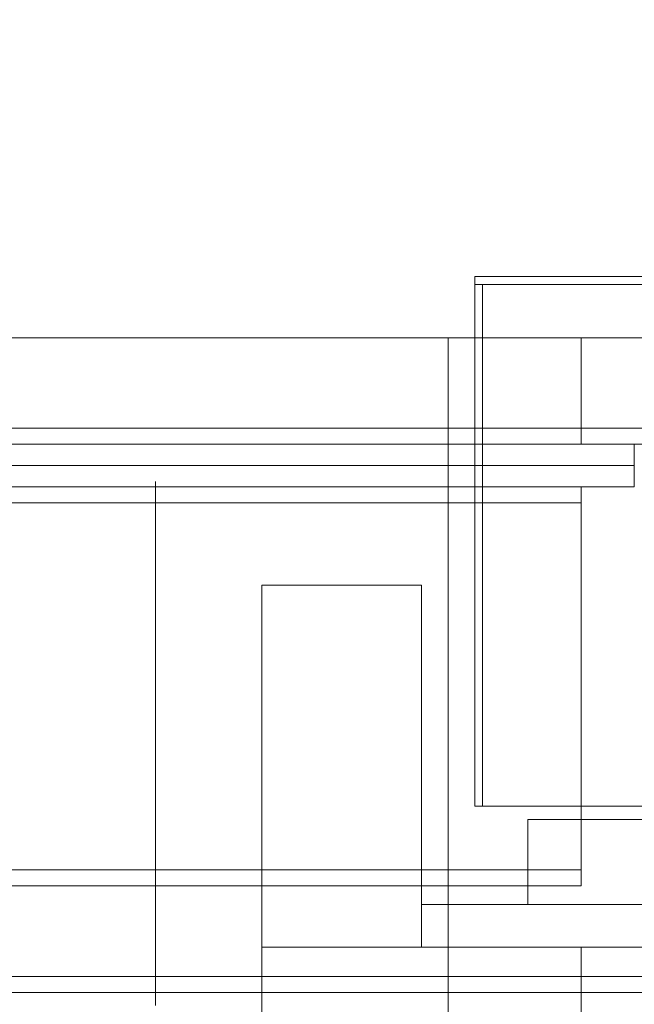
# Model space of a CAD drawing. Header units: millimetres. Extents: x -4738 to 65662, y -68080 to 6847.
# Tile 944 of 1056: x 26585 to 26700, y 1186 to 1371. Entities that reach past the tile are written whole.
import ezdxf

# ---------------------------------------------------------------- set-up
doc = ezdxf.new("R2010")
doc.units = ezdxf.units.MM
doc.layers.add('COTAS_P', color=1, linetype='Continuous', lineweight=0)
doc.layers.add('lateral_C05', color=7, linetype='Continuous', lineweight=0)
doc.dimstyles.new('R19_100', dxfattribs={"dimtxt": 250, "dimasz": 150, "dimexe": 150, "dimexo": 80, "dimgap": 100, "dimtad": 1, "dimtih": 1, "dimtoh": 1, "dimdsep": 46, "dimcen": 0.09, "dimadec": 0, "dimazin": 0, "dimtfac": 1, "dimtdec": 4, "dimtofl": 0, "dimtmove": 0, "dimatfit": 3, "dimfxl": 1, "dimtolj": 1, "dimtzin": 0, "dimarcsym": 0})

# ---------------------------------------------------------------- blocks, each defined once
blk = doc.blocks.new('DIM_R30_7')
at = {"layer": 'COTAS_P'}
for p, q in [((24250.07, 2141), (24400.07, 2186)), ((26750.07, 2141), (26600.07, 2186)), ((24250.07, 1241), (24250.07, 2141)), ((24250.07, 2141), (26750.07, 2141)), ((24250.07, 2141), (24400.07, 2096)), ((26750.07, 2141), (26600.07, 2096)), ((26750.07, 1241), (26750.07, 2141))]:
    blk.add_line(p, q, dxfattribs=at)
blk.add_text('2500 P', height=250, dxfattribs=at).set_placement((25500.07, 2241))

msp = doc.modelspace()

# ---------------------------------------------------------------- linework, layer by layer
at = {"layer": 'lateral_C05'}
for p, q in [((26670.067, 1321), (26670.067, 1322.5)), ((26670.067, 1322.5), (26830.067, 1322.5)), ((26670.067, 1321), (26830.067, 1321)), ((26670.067, 1223), (26670.067, 1321)), ((26670.067, 1321), (26671.567, 1321)), ((26671.567, 1223), (26671.567, 1321)), ((24310.067, 1311), (26690.067, 1311)), ((26665.067, 1151), (26665.067, 1311)), ((26665.067, 1311), (26835.067, 1311)), ((26690.067, 1294), (26690.067, 1311)), ((24250.067, 1294), (26750.067, 1294)), ((24310.067, 1294), (26690.067, 1294)), ((26667.321, 1294), (26667.331, 1294)), ((26667.331, 1294), (26667.348, 1294)), ((26667.348, 1294), (26667.372, 1294)), ((26667.372, 1294), (26667.403, 1294)), ((26667.403, 1294), (26667.44, 1294)), ((26667.44, 1294), (26667.483, 1294)), ((26667.483, 1294), (26667.533, 1294)), ((26667.533, 1294), (26667.59, 1294)), ((26667.59, 1294), (26667.652, 1294)), ((26667.652, 1294), (26667.721, 1294)), ((26667.721, 1294), (26667.795, 1294)), ((26667.795, 1294), (26667.875, 1294)), ((26667.875, 1294), (26667.961, 1294)), ((26667.961, 1294), (26668.052, 1294)), ((26668.052, 1294), (26668.147, 1294)), ((26668.147, 1294), (26668.248, 1294)), ((26668.248, 1294), (26668.353, 1294)), ((26668.353, 1294), (26668.462, 1294)), ((26668.462, 1294), (26668.575, 1294)), ((26668.575, 1294), (26668.692, 1294)), ((26668.692, 1294), (26668.813, 1294)), ((26668.813, 1294), (26668.936, 1294)), ((26668.936, 1294), (26669.063, 1294)), ((26669.063, 1294), (26669.192, 1294)), ((26669.192, 1294), (26669.323, 1294)), ((26669.323, 1294), (26669.456, 1294)), ((26669.456, 1294), (26669.59, 1294)), ((26669.59, 1294), (26669.726, 1294)), ((26669.726, 1294), (26669.862, 1294)), ((26669.862, 1294), (26669.999, 1294)), ((26669.999, 1294), (26670.136, 1294)), ((26670.136, 1294), (26670.273, 1294)), ((26670.273, 1294), (26670.409, 1294)), ((26670.409, 1294), (26670.545, 1294)), ((26670.545, 1294), (26670.679, 1294)), ((26670.679, 1294), (26670.812, 1294)), ((26670.812, 1294), (26670.943, 1294)), ((26670.943, 1294), (26671.072, 1294)), ((26671.072, 1294), (26671.199, 1294)), ((26671.199, 1294), (26671.322, 1294)), ((26671.322, 1294), (26671.442, 1294)), ((26671.442, 1294), (26671.559, 1294)), ((26671.559, 1294), (26671.673, 1294)), ((26671.673, 1294), (26671.782, 1294)), ((26671.782, 1294), (26671.887, 1294)), ((26671.887, 1294), (26671.988, 1294)), ((26671.988, 1294), (26672.083, 1294)), ((26672.083, 1294), (26672.174, 1294)), ((26672.174, 1294), (26672.26, 1294)), ((26672.26, 1294), (26672.34, 1294)), ((26672.34, 1294), (26672.414, 1294)), ((26672.414, 1294), (26672.483, 1294)), ((26672.483, 1294), (26672.545, 1294)), ((26672.545, 1294), (26672.602, 1294)), ((26672.602, 1294), (26672.652, 1294)), ((26672.652, 1294), (26672.695, 1294)), ((26672.695, 1294), (26672.732, 1294)), ((26672.732, 1294), (26672.763, 1294)), ((26672.763, 1294), (26672.787, 1294)), ((26672.787, 1294), (26672.804, 1294)), ((26672.804, 1294), (26672.814, 1294)), ((26690.067, 1291), (26690.067, 1294)), ((24250.067, 1291), (26750.067, 1291)), ((24310.067, 1291), (26690.067, 1291)), ((26100.817, 1291), (26700.067, 1291)), ((26663.076, 1291), (26663.091, 1291)), ((26663.091, 1291), (26663.113, 1291)), ((26663.113, 1291), (26663.143, 1291)), ((26663.143, 1291), (26663.18, 1291)), ((26663.18, 1291), (26663.224, 1291)), ((26663.224, 1291), (26663.275, 1291)), ((26663.275, 1291), (26663.333, 1291)), ((26663.333, 1291), (26663.398, 1291)), ((26663.398, 1291), (26663.469, 1291)), ((26663.469, 1291), (26663.547, 1291)), ((26663.547, 1291), (26663.632, 1291)), ((26663.632, 1291), (26663.722, 1291)), ((26663.722, 1291), (26663.818, 1291)), ((26663.818, 1291), (26663.92, 1291)), ((26663.92, 1291), (26664.027, 1291)), ((26664.027, 1291), (26664.139, 1291)), ((26664.139, 1291), (26664.256, 1291)), ((26664.256, 1291), (26664.378, 1291)), ((26664.378, 1291), (26664.503, 1291)), ((26664.503, 1291), (26664.633, 1291)), ((26664.633, 1291), (26664.766, 1291)), ((26664.766, 1291), (26664.902, 1291)), ((26664.902, 1291), (26665.041, 1291)), ((26664.948, 1291), (26664.961, 1291)), ((26664.971, 1291), (26664.954, 1291)), ((26664.961, 1291), (26664.981, 1291)), ((26664.995, 1291), (26664.971, 1291)), ((26664.981, 1291), (26665.009, 1291)), ((26665.027, 1291), (26664.995, 1291)), ((26665.009, 1291), (26665.044, 1291)), ((26665.066, 1291), (26665.027, 1291)), ((26665.041, 1291), (26665.183, 1291)), ((26665.044, 1291), (26665.086, 1291)), ((26665.112, 1291), (26665.066, 1291)), ((26665.086, 1291), (26665.135, 1291)), ((26665.165, 1291), (26665.112, 1291)), ((26665.135, 1291), (26665.192, 1291)), ((26665.225, 1291), (26665.165, 1291)), ((26665.183, 1291), (26665.327, 1291)), ((26665.192, 1291), (26665.255, 1291)), ((26665.292, 1291), (26665.225, 1291)), ((26665.255, 1291), (26665.325, 1291)), ((26665.365, 1291), (26665.292, 1291)), ((26665.401, 1291), (26665.325, 1291)), ((26665.327, 1291), (26665.473, 1291)), ((26665.445, 1291), (26665.365, 1291)), ((26669.651, 1291), (26665.401, 1291)), ((26665.53, 1291), (26665.445, 1291)), ((26665.473, 1291), (26665.62, 1291)), ((26665.622, 1291), (26665.53, 1291)), ((26665.62, 1291), (26665.769, 1291)), ((26665.72, 1291), (26665.622, 1291)), ((26665.823, 1291), (26665.72, 1291)), ((26665.769, 1291), (26665.918, 1291)), ((26665.932, 1291), (26665.823, 1291)), ((26666.067, 1291), (26665.918, 1291)), ((26666.045, 1291), (26665.932, 1291)), ((26666.163, 1291), (26666.045, 1291)), ((26674.067, 1291), (26666.067, 1291)), ((26666.286, 1291), (26666.163, 1291)), ((26666.413, 1291), (26666.286, 1291)), ((26666.543, 1291), (26666.413, 1291)), ((26666.677, 1291), (26666.543, 1291)), ((26666.814, 1291), (26666.677, 1291)), ((26666.954, 1291), (26666.814, 1291)), ((26667.097, 1291), (26666.954, 1291)), ((26667.241, 1291), (26667.097, 1291)), ((26667.388, 1291), (26667.241, 1291)), ((26667.321, 1291), (26667.331, 1291)), ((26667.331, 1291), (26667.348, 1291)), ((26667.348, 1291), (26667.372, 1291)), ((26667.372, 1291), (26667.403, 1291)), ((26667.535, 1291), (26667.388, 1291)), ((26667.403, 1291), (26667.44, 1291)), ((26667.44, 1291), (26667.483, 1291)), ((26667.483, 1291), (26667.533, 1291)), ((26667.533, 1291), (26667.59, 1291)), ((26667.684, 1291), (26667.535, 1291)), ((26667.59, 1291), (26667.652, 1291)), ((26667.652, 1291), (26667.721, 1291)), ((26667.833, 1291), (26667.684, 1291)), ((26667.721, 1291), (26667.795, 1291)), ((26667.795, 1291), (26667.875, 1291)), ((26667.983, 1291), (26667.833, 1291)), ((26667.875, 1291), (26667.961, 1291)), ((26667.961, 1291), (26668.052, 1291)), ((26668.132, 1291), (26667.983, 1291)), ((26668.052, 1291), (26668.147, 1291)), ((26668.281, 1291), (26668.132, 1291)), ((26668.147, 1291), (26668.248, 1291)), ((26668.248, 1291), (26668.353, 1291)), ((26668.429, 1291), (26668.281, 1291)), ((26668.353, 1291), (26668.462, 1291)), ((26668.576, 1291), (26668.429, 1291)), ((26668.462, 1291), (26668.575, 1291)), ((26668.575, 1291), (26668.692, 1291)), ((26668.722, 1291), (26668.576, 1291)), ((26668.692, 1291), (26668.813, 1291)), ((26668.865, 1291), (26668.722, 1291)), ((26668.813, 1291), (26668.936, 1291)), ((26669.006, 1291), (26668.865, 1291)), ((26668.936, 1291), (26669.063, 1291)), ((26669.145, 1291), (26669.006, 1291)), ((26669.063, 1291), (26669.192, 1291)), ((26669.28, 1291), (26669.145, 1291)), ((26669.192, 1291), (26669.323, 1291)), ((26669.412, 1291), (26669.28, 1291)), ((26669.323, 1291), (26669.456, 1291)), ((26669.541, 1291), (26669.412, 1291)), ((26669.456, 1291), (26669.59, 1291)), ((26669.666, 1291), (26669.541, 1291)), ((26669.59, 1291), (26669.726, 1291)), ((26669.651, 1291), (26669.733, 1291)), ((26669.786, 1291), (26669.666, 1291)), ((26669.726, 1291), (26669.862, 1291)), ((26669.733, 1291), (26669.821, 1291)), ((26669.902, 1291), (26669.786, 1291)), ((26669.821, 1291), (26669.915, 1291)), ((26669.862, 1291), (26669.999, 1291)), ((26670.012, 1291), (26669.902, 1291)), ((26669.915, 1291), (26670.015, 1291)), ((26669.999, 1291), (26670.136, 1291)), ((26670.118, 1291), (26670.012, 1291)), ((26670.015, 1291), (26670.12, 1291)), ((26670.218, 1291), (26670.118, 1291)), ((26670.12, 1291), (26670.23, 1291)), ((26670.136, 1291), (26670.273, 1291)), ((26670.313, 1291), (26670.218, 1291)), ((26670.23, 1291), (26670.345, 1291)), ((26670.273, 1291), (26670.409, 1291)), ((26670.402, 1291), (26670.313, 1291)), ((26670.345, 1291), (26670.465, 1291)), ((26670.484, 1291), (26670.402, 1291)), ((26670.409, 1291), (26670.545, 1291)), ((26670.465, 1291), (26670.589, 1291)), ((26670.484, 1291), (26674.734, 1291)), ((26670.545, 1291), (26670.679, 1291)), ((26670.589, 1291), (26670.717, 1291)), ((26670.679, 1291), (26670.812, 1291)), ((26670.717, 1291), (26670.848, 1291)), ((26670.812, 1291), (26670.943, 1291)), ((26670.848, 1291), (26670.983, 1291)), ((26670.943, 1291), (26671.072, 1291)), ((26670.983, 1291), (26671.121, 1291)), ((26671.072, 1291), (26671.199, 1291)), ((26671.121, 1291), (26671.261, 1291)), ((26671.199, 1291), (26671.322, 1291)), ((26671.261, 1291), (26671.404, 1291)), ((26671.322, 1291), (26671.442, 1291)), ((26671.404, 1291), (26671.548, 1291)), ((26671.442, 1291), (26671.559, 1291)), ((26671.548, 1291), (26671.694, 1291)), ((26671.559, 1291), (26671.673, 1291)), ((26671.673, 1291), (26671.782, 1291)), ((26671.694, 1291), (26671.842, 1291)), ((26671.782, 1291), (26671.887, 1291)), ((26671.842, 1291), (26671.99, 1291)), ((26671.887, 1291), (26671.988, 1291)), ((26671.988, 1291), (26672.083, 1291)), ((26671.99, 1291), (26672.139, 1291)), ((26672.083, 1291), (26672.174, 1291)), ((26672.139, 1291), (26672.288, 1291)), ((26672.174, 1291), (26672.26, 1291)), ((26672.26, 1291), (26672.34, 1291)), ((26672.288, 1291), (26672.437, 1291)), ((26672.34, 1291), (26672.414, 1291)), ((26672.414, 1291), (26672.483, 1291)), ((26672.437, 1291), (26672.585, 1291)), ((26672.483, 1291), (26672.545, 1291)), ((26672.545, 1291), (26672.602, 1291)), ((26672.585, 1291), (26672.732, 1291)), ((26672.602, 1291), (26672.652, 1291)), ((26672.652, 1291), (26672.695, 1291)), ((26672.695, 1291), (26672.732, 1291)), ((26672.732, 1291), (26672.878, 1291)), ((26672.732, 1291), (26672.763, 1291)), ((26672.763, 1291), (26672.787, 1291)), ((26672.787, 1291), (26672.804, 1291)), ((26672.804, 1291), (26672.814, 1291)), ((26672.878, 1291), (26673.022, 1291)), ((26673.022, 1291), (26673.164, 1291)), ((26673.164, 1291), (26673.303, 1291)), ((26673.303, 1291), (26673.44, 1291)), ((26673.44, 1291), (26673.574, 1291)), ((26673.574, 1291), (26673.705, 1291)), ((26673.705, 1291), (26673.831, 1291)), ((26673.831, 1291), (26673.954, 1291)), ((26673.954, 1291), (26674.072, 1291)), ((26674.067, 1291), (26674.215, 1291)), ((26674.072, 1291), (26674.186, 1291)), ((26674.186, 1291), (26674.295, 1291)), ((26674.215, 1291), (26674.362, 1291)), ((26674.295, 1291), (26674.398, 1291)), ((26674.362, 1291), (26674.508, 1291)), ((26674.398, 1291), (26674.497, 1291)), ((26674.497, 1291), (26674.589, 1291)), ((26674.508, 1291), (26674.653, 1291)), ((26674.589, 1291), (26674.676, 1291)), ((26674.653, 1291), (26674.796, 1291)), ((26674.676, 1291), (26674.756, 1291)), ((26674.734, 1291), (26674.806, 1291)), ((26674.756, 1291), (26674.83, 1291)), ((26674.796, 1291), (26674.938, 1291)), ((26674.872, 1291), (26674.806, 1291)), ((26674.83, 1291), (26674.898, 1291)), ((26674.932, 1291), (26674.872, 1291)), ((26674.898, 1291), (26674.959, 1291)), ((26674.986, 1291), (26674.932, 1291)), ((26674.938, 1291), (26675.078, 1291)), ((26674.959, 1291), (26675.013, 1291)), ((26675.034, 1291), (26674.986, 1291)), ((26675.013, 1291), (26675.06, 1291)), ((26675.076, 1291), (26675.034, 1291)), ((26675.06, 1291), (26675.1, 1291)), ((26675.111, 1291), (26675.076, 1291)), ((26675.078, 1291), (26675.216, 1291)), ((26675.1, 1291), (26675.133, 1291)), ((26675.14, 1291), (26675.111, 1291)), ((26675.133, 1291), (26675.159, 1291)), ((26675.163, 1291), (26675.14, 1291)), ((26675.179, 1291), (26675.163, 1291)), ((26675.178, 1291), (26675.189, 1291)), ((26675.216, 1291), (26675.35, 1291)), ((26675.35, 1291), (26675.482, 1291)), ((26675.482, 1291), (26675.61, 1291)), ((26675.61, 1291), (26675.734, 1291)), ((26675.734, 1291), (26675.855, 1291)), ((26675.855, 1291), (26675.971, 1291)), ((26676.082, 1291), (26675.971, 1291)), ((26676.189, 1291), (26676.082, 1291)), ((26676.29, 1291), (26676.189, 1291)), ((26676.387, 1291), (26676.29, 1291)), ((26676.477, 1291), (26676.387, 1291)), ((26676.562, 1291), (26676.477, 1291)), ((26676.641, 1291), (26676.562, 1291)), ((26676.713, 1291), (26676.641, 1291)), ((26676.779, 1291), (26676.713, 1291)), ((26676.839, 1291), (26676.779, 1291)), ((26676.892, 1291), (26676.839, 1291)), ((26676.938, 1291), (26676.892, 1291)), ((26676.978, 1291), (26676.938, 1291)), ((26677.01, 1291), (26676.978, 1291)), ((26677.035, 1291), (26677.01, 1291)), ((26677.053, 1291), (26677.035, 1291)), ((26677.064, 1291), (26677.053, 1291)), ((26700.067, 1287), (26700.067, 1291)), ((24300.067, 1287), (26700.067, 1287)), ((26100.817, 1287), (26700.067, 1287)), ((26663.076, 1287), (26663.091, 1287)), ((26663.091, 1287), (26663.113, 1287)), ((26663.113, 1287), (26663.143, 1287)), ((26663.143, 1287), (26663.18, 1287)), ((26663.18, 1287), (26663.224, 1287)), ((26663.224, 1287), (26663.275, 1287)), ((26663.275, 1287), (26663.333, 1287)), ((26663.333, 1287), (26663.398, 1287)), ((26663.398, 1287), (26663.469, 1287)), ((26663.469, 1287), (26663.547, 1287)), ((26663.547, 1287), (26663.632, 1287)), ((26663.632, 1287), (26663.722, 1287)), ((26663.722, 1287), (26663.818, 1287)), ((26663.818, 1287), (26663.92, 1287)), ((26663.92, 1287), (26664.027, 1287)), ((26664.027, 1287), (26664.139, 1287)), ((26664.139, 1287), (26664.256, 1287)), ((26664.256, 1287), (26664.378, 1287)), ((26664.378, 1287), (26664.503, 1287)), ((26664.503, 1287), (26664.633, 1287)), ((26664.633, 1287), (26664.766, 1287)), ((26664.766, 1287), (26664.902, 1287)), ((26664.902, 1287), (26665.041, 1287)), ((26664.948, 1287), (26664.961, 1287)), ((26664.971, 1287), (26664.954, 1287)), ((26664.961, 1287), (26664.981, 1287)), ((26664.995, 1287), (26664.971, 1287)), ((26664.981, 1287), (26665.009, 1287)), ((26665.027, 1287), (26664.995, 1287)), ((26665.009, 1287), (26665.044, 1287)), ((26665.066, 1287), (26665.027, 1287)), ((26665.041, 1287), (26665.183, 1287)), ((26665.044, 1287), (26665.086, 1287)), ((26665.112, 1287), (26665.066, 1287)), ((26665.086, 1287), (26665.135, 1287)), ((26665.165, 1287), (26665.112, 1287)), ((26665.135, 1287), (26665.192, 1287)), ((26665.225, 1287), (26665.165, 1287)), ((26665.183, 1287), (26665.327, 1287)), ((26665.192, 1287), (26665.255, 1287)), ((26665.292, 1287), (26665.225, 1287)), ((26665.255, 1287), (26665.325, 1287)), ((26665.365, 1287), (26665.292, 1287)), ((26665.401, 1287), (26665.325, 1287)), ((26665.327, 1287), (26665.473, 1287)), ((26665.445, 1287), (26665.365, 1287)), ((26669.651, 1287), (26665.401, 1287)), ((26665.53, 1287), (26665.445, 1287)), ((26665.473, 1287), (26665.62, 1287)), ((26665.622, 1287), (26665.53, 1287)), ((26665.62, 1287), (26665.769, 1287)), ((26665.72, 1287), (26665.622, 1287)), ((26665.823, 1287), (26665.72, 1287)), ((26665.769, 1287), (26665.918, 1287)), ((26665.932, 1287), (26665.823, 1287)), ((26666.067, 1287), (26665.918, 1287)), ((26666.045, 1287), (26665.932, 1287)), ((26666.163, 1287), (26666.045, 1287)), ((26674.067, 1287), (26666.067, 1287)), ((26666.286, 1287), (26666.163, 1287)), ((26666.413, 1287), (26666.286, 1287)), ((26666.543, 1287), (26666.413, 1287)), ((26666.677, 1287), (26666.543, 1287)), ((26666.814, 1287), (26666.677, 1287)), ((26666.954, 1287), (26666.814, 1287)), ((26667.097, 1287), (26666.954, 1287)), ((26667.241, 1287), (26667.097, 1287)), ((26667.388, 1287), (26667.241, 1287)), ((26667.321, 1287), (26667.331, 1287)), ((26667.331, 1287), (26667.348, 1287)), ((26667.348, 1287), (26667.372, 1287)), ((26667.372, 1287), (26667.403, 1287)), ((26667.535, 1287), (26667.388, 1287)), ((26667.403, 1287), (26667.44, 1287)), ((26667.44, 1287), (26667.483, 1287)), ((26667.483, 1287), (26667.533, 1287)), ((26667.533, 1287), (26667.59, 1287)), ((26667.684, 1287), (26667.535, 1287)), ((26667.59, 1287), (26667.652, 1287)), ((26667.652, 1287), (26667.721, 1287)), ((26667.833, 1287), (26667.684, 1287)), ((26667.721, 1287), (26667.795, 1287)), ((26667.795, 1287), (26667.875, 1287)), ((26667.983, 1287), (26667.833, 1287)), ((26667.875, 1287), (26667.961, 1287)), ((26667.961, 1287), (26668.052, 1287)), ((26668.132, 1287), (26667.983, 1287)), ((26668.052, 1287), (26668.147, 1287)), ((26668.281, 1287), (26668.132, 1287)), ((26668.147, 1287), (26668.248, 1287)), ((26668.248, 1287), (26668.353, 1287)), ((26668.429, 1287), (26668.281, 1287)), ((26668.353, 1287), (26668.462, 1287)), ((26668.576, 1287), (26668.429, 1287)), ((26668.462, 1287), (26668.575, 1287)), ((26668.575, 1287), (26668.692, 1287)), ((26668.722, 1287), (26668.576, 1287)), ((26668.692, 1287), (26668.813, 1287)), ((26668.865, 1287), (26668.722, 1287)), ((26668.813, 1287), (26668.936, 1287)), ((26669.006, 1287), (26668.865, 1287)), ((26668.936, 1287), (26669.063, 1287)), ((26669.145, 1287), (26669.006, 1287)), ((26669.063, 1287), (26669.192, 1287)), ((26669.28, 1287), (26669.145, 1287)), ((26669.192, 1287), (26669.323, 1287)), ((26669.412, 1287), (26669.28, 1287)), ((26669.323, 1287), (26669.456, 1287)), ((26669.541, 1287), (26669.412, 1287)), ((26669.456, 1287), (26669.59, 1287)), ((26669.666, 1287), (26669.541, 1287)), ((26669.59, 1287), (26669.726, 1287)), ((26669.651, 1287), (26669.733, 1287)), ((26669.786, 1287), (26669.666, 1287)), ((26669.726, 1287), (26669.862, 1287)), ((26669.733, 1287), (26669.821, 1287)), ((26669.902, 1287), (26669.786, 1287)), ((26669.821, 1287), (26669.915, 1287)), ((26669.862, 1287), (26669.999, 1287)), ((26670.012, 1287), (26669.902, 1287)), ((26669.915, 1287), (26670.015, 1287)), ((26669.999, 1287), (26670.136, 1287)), ((26670.118, 1287), (26670.012, 1287)), ((26670.015, 1287), (26670.12, 1287)), ((26670.218, 1287), (26670.118, 1287)), ((26670.12, 1287), (26670.23, 1287)), ((26670.136, 1287), (26670.273, 1287)), ((26670.313, 1287), (26670.218, 1287)), ((26670.23, 1287), (26670.345, 1287)), ((26670.273, 1287), (26670.409, 1287)), ((26670.402, 1287), (26670.313, 1287)), ((26670.345, 1287), (26670.465, 1287)), ((26670.484, 1287), (26670.402, 1287)), ((26670.409, 1287), (26670.545, 1287)), ((26670.465, 1287), (26670.589, 1287)), ((26670.484, 1287), (26674.734, 1287)), ((26670.545, 1287), (26670.679, 1287)), ((26670.589, 1287), (26670.717, 1287)), ((26670.679, 1287), (26670.812, 1287)), ((26670.717, 1287), (26670.848, 1287)), ((26670.812, 1287), (26670.943, 1287)), ((26670.848, 1287), (26670.983, 1287)), ((26670.943, 1287), (26671.072, 1287)), ((26670.983, 1287), (26671.121, 1287)), ((26671.072, 1287), (26671.199, 1287)), ((26671.121, 1287), (26671.261, 1287)), ((26671.199, 1287), (26671.322, 1287)), ((26671.261, 1287), (26671.404, 1287)), ((26671.322, 1287), (26671.442, 1287)), ((26671.404, 1287), (26671.548, 1287)), ((26671.442, 1287), (26671.559, 1287)), ((26671.548, 1287), (26671.694, 1287)), ((26671.559, 1287), (26671.673, 1287)), ((26671.673, 1287), (26671.782, 1287)), ((26671.694, 1287), (26671.842, 1287)), ((26671.782, 1287), (26671.887, 1287)), ((26671.842, 1287), (26671.99, 1287)), ((26671.887, 1287), (26671.988, 1287)), ((26671.988, 1287), (26672.083, 1287)), ((26671.99, 1287), (26672.139, 1287)), ((26672.083, 1287), (26672.174, 1287)), ((26672.139, 1287), (26672.288, 1287)), ((26672.174, 1287), (26672.26, 1287)), ((26672.34, 1287), (26672.26, 1287)), ((26672.288, 1287), (26672.437, 1287)), ((26672.414, 1287), (26672.34, 1287)), ((26672.483, 1287), (26672.414, 1287)), ((26672.437, 1287), (26672.585, 1287)), ((26672.545, 1287), (26672.483, 1287)), ((26672.602, 1287), (26672.545, 1287)), ((26672.585, 1287), (26672.732, 1287)), ((26672.652, 1287), (26672.602, 1287)), ((26672.695, 1287), (26672.652, 1287)), ((26672.732, 1287), (26672.695, 1287)), ((26672.763, 1287), (26672.732, 1287)), ((26672.732, 1287), (26672.878, 1287)), ((26672.787, 1287), (26672.763, 1287)), ((26672.787, 1287), (26672.804, 1287)), ((26672.804, 1287), (26672.814, 1287)), ((26672.878, 1287), (26673.022, 1287)), ((26673.022, 1287), (26673.164, 1287)), ((26673.164, 1287), (26673.303, 1287)), ((26673.303, 1287), (26673.44, 1287)), ((26673.44, 1287), (26673.574, 1287)), ((26673.574, 1287), (26673.705, 1287)), ((26673.705, 1287), (26673.831, 1287)), ((26673.831, 1287), (26673.954, 1287)), ((26673.954, 1287), (26674.072, 1287)), ((26674.067, 1287), (26674.215, 1287)), ((26674.072, 1287), (26674.186, 1287)), ((26674.186, 1287), (26674.295, 1287)), ((26674.215, 1287), (26674.362, 1287)), ((26674.295, 1287), (26674.398, 1287)), ((26674.362, 1287), (26674.508, 1287)), ((26674.398, 1287), (26674.497, 1287)), ((26674.497, 1287), (26674.589, 1287)), ((26674.508, 1287), (26674.653, 1287)), ((26674.589, 1287), (26674.676, 1287)), ((26674.653, 1287), (26674.796, 1287)), ((26674.676, 1287), (26674.756, 1287)), ((26674.734, 1287), (26674.806, 1287)), ((26674.756, 1287), (26674.83, 1287)), ((26674.796, 1287), (26674.938, 1287)), ((26674.872, 1287), (26674.806, 1287)), ((26674.83, 1287), (26674.898, 1287)), ((26674.932, 1287), (26674.872, 1287)), ((26674.898, 1287), (26674.959, 1287)), ((26674.986, 1287), (26674.932, 1287)), ((26674.938, 1287), (26675.078, 1287)), ((26674.959, 1287), (26675.013, 1287)), ((26675.034, 1287), (26674.986, 1287)), ((26675.013, 1287), (26675.06, 1287)), ((26675.076, 1287), (26675.034, 1287)), ((26675.06, 1287), (26675.1, 1287)), ((26675.111, 1287), (26675.076, 1287)), ((26675.078, 1287), (26675.216, 1287)), ((26675.1, 1287), (26675.133, 1287)), ((26675.14, 1287), (26675.111, 1287)), ((26675.133, 1287), (26675.159, 1287)), ((26675.163, 1287), (26675.14, 1287)), ((26675.179, 1287), (26675.163, 1287)), ((26675.178, 1287), (26675.189, 1287)), ((26675.216, 1287), (26675.35, 1287)), ((26675.35, 1287), (26675.482, 1287)), ((26675.482, 1287), (26675.61, 1287)), ((26675.61, 1287), (26675.734, 1287)), ((26675.734, 1287), (26675.855, 1287)), ((26675.855, 1287), (26675.971, 1287)), ((26676.082, 1287), (26675.971, 1287)), ((26676.189, 1287), (26676.082, 1287)), ((26676.29, 1287), (26676.189, 1287)), ((26676.387, 1287), (26676.29, 1287)), ((26676.477, 1287), (26676.387, 1287)), ((26676.562, 1287), (26676.477, 1287)), ((26676.641, 1287), (26676.562, 1287)), ((26676.713, 1287), (26676.641, 1287)), ((26676.779, 1287), (26676.713, 1287)), ((26676.839, 1287), (26676.779, 1287)), ((26676.892, 1287), (26676.839, 1287)), ((26676.938, 1287), (26676.892, 1287)), ((26676.978, 1287), (26676.938, 1287)), ((26677.01, 1287), (26676.978, 1287)), ((26677.035, 1287), (26677.01, 1287)), ((26677.053, 1287), (26677.035, 1287)), ((26677.064, 1287), (26677.053, 1287)), ((26700.067, 1283), (26700.067, 1287)), ((24300.067, 1283), (26700.067, 1283)), ((24310.067, 1283), (26690.067, 1283)), ((26610.067, 1283.928), (26610.067, 1284)), ((26610.067, 1283.712), (26610.067, 1283.928)), ((26610.067, 1283.352), (26610.067, 1283.712)), ((26610.067, 1282.85), (26610.067, 1283.352)), ((26610.067, 1282.206), (26610.067, 1282.85)), ((26667.321, 1283), (26667.331, 1283)), ((26667.331, 1283), (26667.348, 1283)), ((26667.348, 1283), (26667.372, 1283)), ((26667.372, 1283), (26667.403, 1283)), ((26667.403, 1283), (26667.44, 1283)), ((26667.44, 1283), (26667.483, 1283)), ((26667.483, 1283), (26667.533, 1283)), ((26667.533, 1283), (26667.59, 1283)), ((26667.59, 1283), (26667.652, 1283)), ((26667.652, 1283), (26667.721, 1283)), ((26667.721, 1283), (26667.795, 1283)), ((26667.795, 1283), (26667.875, 1283)), ((26667.875, 1283), (26667.961, 1283)), ((26667.961, 1283), (26668.052, 1283)), ((26668.052, 1283), (26668.147, 1283)), ((26668.147, 1283), (26668.248, 1283)), ((26668.248, 1283), (26668.353, 1283)), ((26668.353, 1283), (26668.462, 1283)), ((26668.462, 1283), (26668.575, 1283)), ((26668.575, 1283), (26668.692, 1283)), ((26668.692, 1283), (26668.813, 1283)), ((26668.813, 1283), (26668.936, 1283)), ((26668.936, 1283), (26669.063, 1283)), ((26669.063, 1283), (26669.192, 1283)), ((26669.192, 1283), (26669.323, 1283)), ((26669.323, 1283), (26669.456, 1283)), ((26669.456, 1283), (26669.59, 1283)), ((26669.59, 1283), (26669.726, 1283)), ((26669.726, 1283), (26669.862, 1283)), ((26669.862, 1283), (26669.999, 1283)), ((26669.999, 1283), (26670.136, 1283)), ((26670.136, 1283), (26670.273, 1283)), ((26670.273, 1283), (26670.409, 1283)), ((26670.409, 1283), (26670.545, 1283)), ((26670.545, 1283), (26670.679, 1283)), ((26670.679, 1283), (26670.812, 1283)), ((26670.812, 1283), (26670.943, 1283)), ((26670.943, 1283), (26671.072, 1283)), ((26671.072, 1283), (26671.199, 1283)), ((26671.199, 1283), (26671.322, 1283)), ((26671.322, 1283), (26671.442, 1283)), ((26671.442, 1283), (26671.559, 1283)), ((26671.559, 1283), (26671.673, 1283)), ((26671.673, 1283), (26671.782, 1283)), ((26671.782, 1283), (26671.887, 1283)), ((26671.887, 1283), (26671.988, 1283)), ((26671.988, 1283), (26672.083, 1283)), ((26672.083, 1283), (26672.174, 1283)), ((26672.174, 1283), (26672.26, 1283)), ((26672.34, 1283), (26672.26, 1283)), ((26672.414, 1283), (26672.34, 1283)), ((26672.483, 1283), (26672.414, 1283)), ((26672.545, 1283), (26672.483, 1283)), ((26672.602, 1283), (26672.545, 1283)), ((26672.652, 1283), (26672.602, 1283)), ((26672.695, 1283), (26672.652, 1283)), ((26672.732, 1283), (26672.695, 1283)), ((26672.763, 1283), (26672.732, 1283)), ((26672.787, 1283), (26672.763, 1283)), ((26672.787, 1283), (26672.804, 1283)), ((26672.804, 1283), (26672.814, 1283)), ((26690.067, 1208), (26690.067, 1283)), ((26610.067, 1281.423), (26610.067, 1282.206)), ((26610.067, 1280.502), (26610.067, 1281.423)), ((26610.067, 1279.446), (26610.067, 1280.502)), ((24310.067, 1280), (26690.067, 1280)), ((26610.067, 1278.256), (26610.067, 1279.446)), ((26690.067, 1211), (26690.067, 1280)), ((26610.067, 1276.937), (26610.067, 1278.256)), ((26610.067, 1275.491), (26610.067, 1276.937)), ((26610.067, 1273.922), (26610.067, 1275.491)), ((26610.067, 1272.234), (26610.067, 1273.922)), ((26610.067, 1270.431), (26610.067, 1272.234)), ((26610.067, 1268.517), (26610.067, 1270.431)), ((26610.067, 1266.498), (26610.067, 1268.517)), ((26610.067, 1264.378), (26610.067, 1266.498)), ((26610.067, 1266), (26610.067, 1265.95)), ((26610.067, 1265.95), (26610.067, 1265.801)), ((26610.067, 1265.801), (26610.067, 1265.553)), ((26665.067, 1266), (26665.067, 1265.95)), ((26665.067, 1265.95), (26665.067, 1265.801)), ((26665.067, 1265.801), (26665.067, 1265.553)), ((26610.067, 1265.553), (26610.067, 1265.207)), ((26610.067, 1265.207), (26610.067, 1264.763)), ((26610.067, 1264.763), (26610.067, 1264.223)), ((26610.067, 1262.162), (26610.067, 1264.378)), ((26610.067, 1264.223), (26610.067, 1263.588)), ((26630.067, 1196.5), (26630.067, 1264.5)), ((26630.067, 1264.5), (26660.067, 1264.5)), ((26660.067, 1196.5), (26660.067, 1264.5)), ((26665.067, 1265.553), (26665.067, 1265.207)), ((26665.067, 1265.207), (26665.067, 1264.763)), ((26665.067, 1264.763), (26665.067, 1264.223)), ((26665.067, 1264.223), (26665.067, 1263.588)), ((26610.067, 1263.588), (26610.067, 1262.859)), ((26610.067, 1262.859), (26610.067, 1262.039)), ((26610.067, 1259.857), (26610.067, 1262.162)), ((26610.067, 1262.039), (26610.067, 1261.129)), ((26665.067, 1263.588), (26665.067, 1262.859)), ((26665.067, 1262.859), (26665.067, 1262.039)), ((26665.067, 1262.039), (26665.067, 1261.129)), ((26610.067, 1261.129), (26610.067, 1260.132)), ((26610.067, 1260.132), (26610.067, 1259.05)), ((26665.067, 1261.129), (26665.067, 1260.132)), ((26665.067, 1260.132), (26665.067, 1259.05)), ((26610.067, 1257.468), (26610.067, 1259.857)), ((26610.067, 1259.05), (26610.067, 1257.885)), ((26665.067, 1259.05), (26665.067, 1257.885)), ((26610.067, 1257.885), (26610.067, 1256.642)), ((26610.067, 1255), (26610.067, 1257.468)), ((26610.067, 1256.642), (26610.067, 1255.322)), ((26665.067, 1257.885), (26665.067, 1256.642)), ((26665.067, 1256.642), (26665.067, 1255.322)), ((26610.067, 1255.322), (26610.067, 1253.929)), ((26610.067, 1252.46), (26610.067, 1255)), ((26665.067, 1255.322), (26665.067, 1253.929)), ((26610.067, 1253.929), (26610.067, 1252.467)), ((26665.067, 1253.929), (26665.067, 1252.467)), ((26610.067, 1252.467), (26610.067, 1250.94)), ((26610.067, 1249.855), (26610.067, 1252.46)), ((26610.067, 1250.94), (26610.067, 1249.35)), ((26665.067, 1252.467), (26665.067, 1250.94)), ((26665.067, 1250.94), (26665.067, 1249.35)), ((26610.067, 1247.19), (26610.067, 1249.855)), ((26610.067, 1249.35), (26610.067, 1247.702)), ((26665.067, 1249.35), (26665.067, 1247.702)), ((26610.067, 1247.702), (26610.067, 1246)), ((26610.067, 1244.472), (26610.067, 1247.19)), ((26665.067, 1247.702), (26665.067, 1246)), ((26610.067, 1246), (26610.067, 1244.248)), ((26665.067, 1246), (26665.067, 1244.248)), ((26610.067, 1241.709), (26610.067, 1244.472)), ((26610.067, 1244.248), (26610.067, 1242.451)), ((26665.067, 1244.248), (26665.067, 1242.451)), ((26610.067, 1242.451), (26610.067, 1240.614)), ((26610.067, 1238.906), (26610.067, 1241.709)), ((26665.067, 1242.451), (26665.067, 1240.614)), ((26610.067, 1240.614), (26610.067, 1238.739)), ((26665.067, 1240.614), (26665.067, 1238.739)), ((26610.067, 1236.072), (26610.067, 1238.906)), ((26610.067, 1238.739), (26610.067, 1236.834)), ((26665.067, 1238.739), (26665.067, 1236.834)), ((26610.067, 1236.834), (26610.067, 1234.901)), ((26610.067, 1233.212), (26610.067, 1236.072)), ((26665.067, 1236.834), (26665.067, 1234.901)), ((26610.067, 1234.901), (26610.067, 1232.946)), ((26665.067, 1234.901), (26665.067, 1232.946)), ((26610.067, 1230.334), (26610.067, 1233.212)), ((26610.067, 1232.946), (26610.067, 1230.974)), ((26665.067, 1232.946), (26665.067, 1230.974)), ((26610.067, 1230.974), (26610.067, 1228.989)), ((26665.067, 1230.974), (26665.067, 1228.989)), ((26610.067, 1227.446), (26610.067, 1230.334)), ((26610.067, 1228.989), (26610.067, 1226.997)), ((26665.067, 1228.989), (26665.067, 1226.997)), ((26610.067, 1224.554), (26610.067, 1227.446)), ((26610.067, 1226.997), (26610.067, 1225.003)), ((26665.067, 1226.997), (26665.067, 1225.003)), ((26610.067, 1225.003), (26610.067, 1223.011)), ((26665.067, 1225.003), (26665.067, 1223.011)), ((26610.067, 1221.666), (26610.067, 1224.554)), ((26610.067, 1223.011), (26610.067, 1221.026)), ((26610.067, 1218.788), (26610.067, 1221.666)), ((26665.067, 1223.011), (26665.067, 1221.026)), ((26670.067, 1223), (26830.067, 1223)), ((26670.067, 1223), (26671.567, 1223)), ((26610.067, 1221.026), (26610.067, 1219.054)), ((26665.067, 1221.026), (26665.067, 1219.054)), ((26680.067, 1204.5), (26680.067, 1220.5)), ((26680.067, 1220.5), (26820.067, 1220.5)), ((26688.57, 1220.5), (26688.586, 1220.5)), ((26688.586, 1220.5), (26688.618, 1220.5)), ((26688.618, 1220.5), (26688.666, 1220.5)), ((26688.666, 1220.5), (26688.73, 1220.5)), ((26688.73, 1220.5), (26688.81, 1220.5)), ((26688.81, 1220.5), (26688.906, 1220.5)), ((26688.906, 1220.5), (26689.017, 1220.5)), ((26689.017, 1220.5), (26689.143, 1220.5)), ((26689.143, 1220.5), (26689.283, 1220.5)), ((26689.283, 1220.5), (26689.438, 1220.5)), ((26689.438, 1220.5), (26689.607, 1220.5)), ((26689.607, 1220.5), (26689.79, 1220.5)), ((26689.79, 1220.5), (26689.986, 1220.5)), ((26689.986, 1220.5), (26690.194, 1220.5)), ((26690.194, 1220.5), (26690.414, 1220.5)), ((26690.414, 1220.5), (26690.646, 1220.5)), ((26690.646, 1220.5), (26690.889, 1220.5)), ((26690.889, 1220.5), (26691.143, 1220.5)), ((26691.143, 1220.5), (26691.406, 1220.5)), ((26691.406, 1220.5), (26691.678, 1220.5)), ((26691.678, 1220.5), (26691.959, 1220.5)), ((26691.959, 1220.5), (26692.247, 1220.5)), ((26692.247, 1220.5), (26692.543, 1220.5)), ((26692.543, 1220.5), (26692.844, 1220.5)), ((26692.844, 1220.5), (26693.152, 1220.5)), ((26693.152, 1220.5), (26693.464, 1220.5)), ((26693.464, 1220.5), (26693.78, 1220.5)), ((26693.78, 1220.5), (26694.099, 1220.5)), ((26694.099, 1220.5), (26694.42, 1220.5)), ((26694.42, 1220.5), (26694.743, 1220.5)), ((26695.067, 1220.5), (26694.743, 1220.5)), ((26700.067, 1220.5), (26695.067, 1220.5)), ((26700.067, 1220.5), (26700.386, 1220.5)), ((26610.067, 1219.054), (26610.067, 1217.099)), ((26610.067, 1215.928), (26610.067, 1218.788)), ((26665.067, 1219.054), (26665.067, 1217.099)), ((26610.067, 1217.099), (26610.067, 1215.166)), ((26610.067, 1213.094), (26610.067, 1215.928)), ((26665.067, 1217.099), (26665.067, 1215.166)), ((26610.067, 1215.166), (26610.067, 1213.261)), ((26665.067, 1215.166), (26665.067, 1213.261)), ((26610.067, 1213.261), (26610.067, 1211.386)), ((26610.067, 1210.291), (26610.067, 1213.094)), ((26665.067, 1213.261), (26665.067, 1211.386)), ((24310.067, 1211), (26690.067, 1211)), ((26610.067, 1211.386), (26610.067, 1209.549)), ((26610.067, 1207.528), (26610.067, 1210.291)), ((26665.067, 1211.386), (26665.067, 1209.549)), ((26610.067, 1209.549), (26610.067, 1207.752)), ((26665.067, 1209.549), (26665.067, 1207.752)), ((24310.067, 1208), (26690.067, 1208)), ((26610.067, 1207.752), (26610.067, 1206)), ((26610.067, 1204.81), (26610.067, 1207.528)), ((26665.067, 1207.752), (26665.067, 1206)), ((26610.067, 1206), (26610.067, 1204.298)), ((26610.067, 1202.145), (26610.067, 1204.81)), ((26665.067, 1206), (26665.067, 1204.298)), ((26610.067, 1204.298), (26610.067, 1202.65)), ((26660.067, 1196.5), (26660.067, 1204.5)), ((26660.067, 1204.5), (26840.067, 1204.5)), ((26665.067, 1204.298), (26665.067, 1202.65)), ((26680.067, 1204.5), (26820.067, 1204.5)), ((26688.57, 1204.5), (26688.586, 1204.5)), ((26688.586, 1204.5), (26688.618, 1204.5)), ((26688.618, 1204.5), (26688.666, 1204.5)), ((26688.666, 1204.5), (26688.73, 1204.5)), ((26688.73, 1204.5), (26688.81, 1204.5)), ((26688.81, 1204.5), (26688.906, 1204.5)), ((26688.906, 1204.5), (26689.017, 1204.5)), ((26689.017, 1204.5), (26689.143, 1204.5)), ((26689.143, 1204.5), (26689.283, 1204.5)), ((26689.283, 1204.5), (26689.438, 1204.5)), ((26689.438, 1204.5), (26689.607, 1204.5)), ((26689.607, 1204.5), (26689.79, 1204.5)), ((26689.79, 1204.5), (26689.986, 1204.5)), ((26689.986, 1204.5), (26690.194, 1204.5)), ((26690.194, 1204.5), (26690.414, 1204.5)), ((26690.414, 1204.5), (26690.646, 1204.5)), ((26690.646, 1204.5), (26690.889, 1204.5)), ((26690.889, 1204.5), (26691.143, 1204.5)), ((26691.143, 1204.5), (26691.406, 1204.5)), ((26691.406, 1204.5), (26691.678, 1204.5)), ((26691.678, 1204.5), (26691.959, 1204.5)), ((26691.959, 1204.5), (26692.247, 1204.5)), ((26692.074, 1204.5), (26692.095, 1204.5)), ((26692.095, 1204.5), (26692.129, 1204.5)), ((26692.129, 1204.5), (26692.177, 1204.5)), ((26692.177, 1204.5), (26692.238, 1204.5)), ((26692.238, 1204.5), (26692.312, 1204.5)), ((26692.247, 1204.5), (26692.543, 1204.5)), ((26692.312, 1204.5), (26692.399, 1204.5)), ((26692.399, 1204.5), (26692.499, 1204.5)), ((26692.499, 1204.5), (26692.612, 1204.5)), ((26692.543, 1204.5), (26692.844, 1204.5)), ((26692.612, 1204.5), (26692.737, 1204.5)), ((26692.737, 1204.5), (26692.874, 1204.5)), ((26692.844, 1204.5), (26693.152, 1204.5)), ((26692.874, 1204.5), (26693.023, 1204.5)), ((26693.023, 1204.5), (26693.183, 1204.5)), ((26693.152, 1204.5), (26693.464, 1204.5)), ((26693.183, 1204.5), (26693.354, 1204.5)), ((26693.354, 1204.5), (26693.536, 1204.5)), ((26693.464, 1204.5), (26693.78, 1204.5)), ((26693.536, 1204.5), (26693.727, 1204.5)), ((26693.727, 1204.5), (26693.928, 1204.5)), ((26693.78, 1204.5), (26694.099, 1204.5)), ((26693.928, 1204.5), (26694.138, 1204.5)), ((26694.099, 1204.5), (26694.42, 1204.5)), ((26694.138, 1204.5), (26694.357, 1204.5)), ((26694.357, 1204.5), (26694.583, 1204.5)), ((26694.42, 1204.5), (26694.743, 1204.5)), ((26694.583, 1204.5), (26694.817, 1204.5)), ((26695.067, 1204.5), (26694.743, 1204.5)), ((26694.817, 1204.5), (26695.058, 1204.5)), ((26695.058, 1204.5), (26695.305, 1204.5)), ((26700.067, 1204.5), (26695.067, 1204.5)), ((26695.305, 1204.5), (26695.558, 1204.5)), ((26695.558, 1204.5), (26695.816, 1204.5)), ((26695.816, 1204.5), (26696.078, 1204.5)), ((26696.078, 1204.5), (26696.344, 1204.5)), ((26696.344, 1204.5), (26696.612, 1204.5)), ((26696.612, 1204.5), (26696.884, 1204.5)), ((26696.884, 1204.5), (26697.156, 1204.5)), ((26697.156, 1204.5), (26697.43, 1204.5)), ((26697.43, 1204.5), (26697.705, 1204.5)), ((26697.705, 1204.5), (26697.979, 1204.5)), ((26697.979, 1204.5), (26698.251, 1204.5)), ((26698.251, 1204.5), (26698.523, 1204.5)), ((26698.523, 1204.5), (26698.791, 1204.5)), ((26698.791, 1204.5), (26699.057, 1204.5)), ((26699.057, 1204.5), (26699.319, 1204.5)), ((26699.319, 1204.5), (26699.577, 1204.5)), ((26699.577, 1204.5), (26699.83, 1204.5)), ((26699.83, 1204.5), (26700.077, 1204.5)), ((26700.067, 1204.5), (26700.386, 1204.5)), ((26610.067, 1202.65), (26610.067, 1201.06)), ((26610.067, 1199.54), (26610.067, 1202.145)), ((26610.067, 1201.06), (26610.067, 1199.533)), ((26665.067, 1202.65), (26665.067, 1201.06)), ((26665.067, 1201.06), (26665.067, 1199.533)), ((26610.067, 1197), (26610.067, 1199.54)), ((26610.067, 1199.533), (26610.067, 1198.071)), ((26665.067, 1199.533), (26665.067, 1198.071)), ((26610.067, 1198.071), (26610.067, 1196.678)), ((26665.067, 1198.071), (26665.067, 1196.678)), ((26610.067, 1194.532), (26610.067, 1197)), ((26610.067, 1196.678), (26610.067, 1195.358)), ((26610.067, 1195.358), (26610.067, 1194.115)), ((26630.067, 1114.5), (26630.067, 1196.5)), ((26630.067, 1196.5), (26690.067, 1196.5)), ((26630.067, 1196.5), (26660.067, 1196.5)), ((26660.067, 1196.5), (26840.067, 1196.5)), ((26665.067, 1196.678), (26665.067, 1195.358)), ((26665.067, 1195.358), (26665.067, 1194.115)), ((26690.067, 1114.5), (26690.067, 1196.5)), ((26690.067, 1196.5), (26750.067, 1196.5)), ((26690.067, 1196.5), (26690.067, 1136.5)), ((26692.074, 1196.5), (26692.095, 1196.5)), ((26692.095, 1196.5), (26692.129, 1196.5)), ((26692.129, 1196.5), (26692.177, 1196.5)), ((26692.177, 1196.5), (26692.238, 1196.5)), ((26692.238, 1196.5), (26692.312, 1196.5)), ((26692.312, 1196.5), (26692.399, 1196.5)), ((26692.399, 1196.5), (26692.499, 1196.5)), ((26692.499, 1196.5), (26692.612, 1196.5)), ((26692.612, 1196.5), (26692.737, 1196.5)), ((26692.737, 1196.5), (26692.874, 1196.5)), ((26692.874, 1196.5), (26693.023, 1196.5)), ((26693.023, 1196.5), (26693.183, 1196.5)), ((26693.183, 1196.5), (26693.354, 1196.5)), ((26693.354, 1196.5), (26693.536, 1196.5)), ((26693.536, 1196.5), (26693.727, 1196.5)), ((26693.727, 1196.5), (26693.928, 1196.5)), ((26693.928, 1196.5), (26694.138, 1196.5)), ((26694.138, 1196.5), (26694.357, 1196.5)), ((26694.357, 1196.5), (26694.583, 1196.5)), ((26694.583, 1196.5), (26694.817, 1196.5)), ((26694.817, 1196.5), (26695.058, 1196.5)), ((26695.058, 1196.5), (26695.305, 1196.5)), ((26695.305, 1196.5), (26695.558, 1196.5)), ((26695.558, 1196.5), (26695.816, 1196.5)), ((26695.816, 1196.5), (26696.078, 1196.5)), ((26696.078, 1196.5), (26696.344, 1196.5)), ((26696.344, 1196.5), (26696.612, 1196.5)), ((26696.612, 1196.5), (26696.884, 1196.5)), ((26696.884, 1196.5), (26697.156, 1196.5)), ((26697.156, 1196.5), (26697.43, 1196.5)), ((26697.43, 1196.5), (26697.705, 1196.5)), ((26697.705, 1196.5), (26697.979, 1196.5)), ((26697.979, 1196.5), (26698.251, 1196.5)), ((26698.251, 1196.5), (26698.523, 1196.5)), ((26698.523, 1196.5), (26698.791, 1196.5)), ((26698.791, 1196.5), (26699.057, 1196.5)), ((26699.057, 1196.5), (26699.319, 1196.5)), ((26699.319, 1196.5), (26699.577, 1196.5)), ((26699.577, 1196.5), (26699.83, 1196.5)), ((26699.83, 1196.5), (26700.077, 1196.5)), ((26610.067, 1192.143), (26610.067, 1194.532)), ((26610.067, 1194.115), (26610.067, 1192.95)), ((26665.067, 1194.115), (26665.067, 1192.95)), ((26610.067, 1192.95), (26610.067, 1191.868)), ((26610.067, 1189.838), (26610.067, 1192.143)), ((26610.067, 1191.868), (26610.067, 1190.871)), ((26665.067, 1192.95), (26665.067, 1191.868)), ((26665.067, 1191.868), (26665.067, 1190.871)), ((24250.067, 1191), (26750.067, 1191)), ((26610.067, 1190.871), (26610.067, 1189.961)), ((26610.067, 1189.961), (26610.067, 1189.141)), ((26610.067, 1187.622), (26610.067, 1189.838)), ((26665.067, 1190.871), (26665.067, 1189.961)), ((26665.067, 1189.961), (26665.067, 1189.141)), ((24250.067, 1188), (26750.067, 1188)), ((26610.067, 1189.141), (26610.067, 1188.412)), ((26610.067, 1188.412), (26610.067, 1187.777)), ((26665.067, 1189.141), (26665.067, 1188.412)), ((26665.067, 1188.412), (26665.067, 1187.777)), ((26610.067, 1187.777), (26610.067, 1187.237)), ((26610.067, 1185.502), (26610.067, 1187.622)), ((26610.067, 1187.237), (26610.067, 1186.793)), ((26610.067, 1186.793), (26610.067, 1186.447)), ((26610.067, 1186.447), (26610.067, 1186.199)), ((26610.067, 1186.199), (26610.067, 1186.05)), ((26665.067, 1187.777), (26665.067, 1187.237)), ((26665.067, 1187.237), (26665.067, 1186.793)), ((26665.067, 1186.793), (26665.067, 1186.447)), ((26665.067, 1186.447), (26665.067, 1186.199)), ((26665.067, 1186.199), (26665.067, 1186.05)), ((26610.067, 1186.05), (26610.067, 1186)), ((26665.067, 1186.05), (26665.067, 1186))]:
    msp.add_line(p, q, dxfattribs=at)

# ---------------------------------------------------------------- dimensions: what is measured, and where the dimension line sits
at = {"layer": 'COTAS_P'}
dim = msp.add_aligned_dim(p1=(24250.067, 1241), p2=(26750.067, 1241), distance=900, text='<> P', dimstyle='R19_100', dxfattribs=at)
dim.commit()
dim.dimension.update_dxf_attribs({"geometry": 'DIM_R30_7', "text_midpoint": (25500.067, 2141)})

doc.saveas('drawing.dxf')
